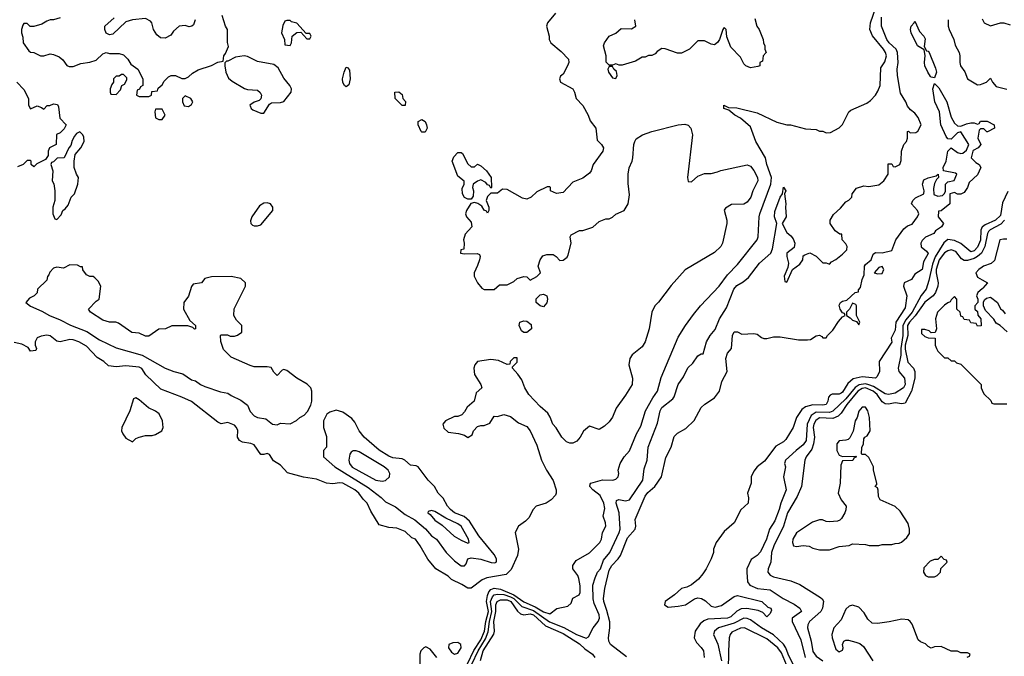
# Model space of a CAD drawing. Header units: inches. Extents: x 2380249 to 2585472, y 382747 to 546448.
# Tile 600 of 626: x 2494144 to 2500134, y 493418 to 497290. Entities that reach past the tile are written whole.
import ezdxf

# ---------------------------------------------------------------- set-up
doc = ezdxf.new("R2010")
doc.units = ezdxf.units.IN
doc.header["$MEASUREMENT"] = 0
doc.layers.add('C4499', color=7, linetype='Continuous')
doc.layers.add('C5409', color=7, linetype='Continuous')

msp = doc.modelspace()

# ---------------------------------------------------------------- linework, layer by layer
at = {"layer": 'C4499', "color": 4}
for points, elevation in [([(2496867.6, 493372.4), (2496907.5, 493452.5), (2496950, 493517.3), (2496971.6, 493570), (2496980.4, 493630), (2496996.2, 493690), (2496984.6, 493750), (2496990, 493787.7), (2496999, 493810), (2497010, 493823.2), (2497030, 493831.5), (2497070, 493826.3), (2497151, 493791), (2497210, 493749.3), (2497279.1, 493719.1), (2497330, 493689.1), (2497370, 493676), (2497411.6, 493708.4), (2497478, 493722), (2497499.3, 493740.7), (2497510, 493772), (2497548.4, 493791.6), (2497554, 493806), (2497552.9, 493847.1), (2497545.2, 493890), (2497539, 493910), (2497509.5, 493949.5), (2497509.3, 493970), (2497530, 494001), (2497610, 494047.3), (2497672.7, 494110), (2497682.7, 494130), (2497689.4, 494170.6), (2497709, 494210), (2497708.7, 494230), (2497693.2, 494270), (2497703.2, 494316.8), (2497697.6, 494350), (2497675.4, 494395.4), (2497630, 494429.6), (2497613.2, 494450), (2497614.6, 494465.4), (2497618, 494470), (2497689.6, 494490.3), (2497751.9, 494488.1), (2497770, 494496), (2497784, 494510), (2497789, 494530), (2497785.2, 494550), (2497797.2, 494590), (2497821.2, 494630), (2497853.4, 494666.6), (2497897, 494770), (2497923, 494817), (2497951.8, 494910), (2497995.6, 494990), (2498024.5, 495030), (2498045.8, 495114.2), (2498150, 495358), (2498194, 495430), (2498242.5, 495497.5), (2498285.2, 495550), (2498399.3, 495670), (2498450, 495738.8), (2498510, 495801), (2498629.5, 495950.5), (2498637.2, 495970), (2498641.7, 496090), (2498646, 496110), (2498714, 496290), (2498716.9, 496330), (2498690, 496409.2), (2498681.1, 496450), (2498622.9, 496550), (2498590, 496638), (2498529, 496690), (2498494, 496710), (2498459, 496739), (2498428.7, 496750), (2498428.7, 496770), (2498456.9, 496756.9), (2498506.3, 496753.7), (2498630, 496724.4), (2498750, 496666), (2498810, 496651), (2498834, 496650), (2498925.4, 496625.4), (2498990, 496622), (2499010, 496612), (2499030, 496612), (2499050, 496602), (2499076.4, 496603.6), (2499130, 496632), (2499150, 496652), (2499188.7, 496730), (2499200.2, 496739.8), (2499298, 496782), (2499320.9, 496799.1), (2499349.6, 496830.4), (2499365.4, 496854.6), (2499378, 496890), (2499382.7, 496997.3), (2499406.6, 497033.4), (2499417, 497070), (2499411.6, 497090), (2499398.7, 497110), (2499331.7, 497191.7), (2499315.1, 497230), (2499320.5, 497270), (2499354.8, 497370)], 36), ([(2497404, 497330), (2497354, 497270), (2497349.2, 497250), (2497366, 497190), (2497366, 497170), (2497375.3, 497150), (2497437.5, 497097.5), (2497482, 497050), (2497484, 497030), (2497476, 497010), (2497450, 496958), (2497434, 496946), (2497428.9, 496931.1), (2497434, 496910), (2497509, 496870), (2497519, 496850), (2497528.7, 496810), (2497570, 496768), (2497602, 496710), (2497614.6, 496674.6), (2497648.7, 496630), (2497657.2, 496557.2), (2497684, 496530), (2497696, 496510), (2497692.3, 496490), (2497633.2, 496410), (2497621.2, 496370), (2497610, 496356), (2497570, 496326), (2497510, 496302), (2497450, 496238.8), (2497410, 496232), (2497374, 496250), (2497374, 496270), (2497370, 496274), (2497352.7, 496272.7), (2497290, 496242), (2497255.3, 496210), (2497230, 496198.8), (2497203.5, 496203.5), (2497110, 496258), (2497080.4, 496259.6), (2497050, 496234), (2497010, 496234), (2496990, 496214), (2496982, 496190), (2496998, 496150), (2496998, 496130), (2496990, 496114), (2496984.7, 496124.7), (2496970, 496132), (2496955.3, 496155.3), (2496931, 496171), (2496910, 496178), (2496888, 496172), (2496862, 496130), (2496855.3, 496110), (2496862, 496090), (2496890, 496058), (2496894, 496030), (2496854.6, 495985.4), (2496844, 495950), (2496848.7, 495930), (2496846, 495894), (2496828, 495890), (2496826, 495870), (2496850, 495866), (2496927.3, 495867.3), (2496942, 495862), (2496946, 495850), (2496942, 495830), (2496930, 495794), (2496908, 495750), (2496908, 495730), (2496928.7, 495690), (2496956.4, 495656.4), (2496970, 495648.7), (2497030, 495648.7), (2497063.6, 495676.4), (2497110, 495678), (2497150, 495698), (2497170, 495715.3), (2497210, 495728), (2497230, 495726), (2497250, 495706), (2497290, 495728), (2497312, 495750), (2497298, 495790), (2497311, 495830), (2497326.8, 495853.2), (2497350, 495862), (2497390, 495862), (2497408, 495850), (2497430, 495826), (2497450, 495828), (2497474, 495846), (2497479.8, 495860.2), (2497498.8, 495930), (2497492, 495970), (2497499.6, 495980.4), (2497550, 496008), (2497570, 496008.7), (2497630, 496028.7), (2497670, 496062), (2497710, 496078), (2497730, 496078), (2497750, 496088), (2497770, 496108), (2497822, 496130), (2497844.7, 496170), (2497854.4, 496225.6), (2497846.4, 496293.6), (2497846, 496350), (2497851, 496389), (2497870.6, 496429.4), (2497874.8, 496450), (2497881, 496530), (2497886, 496550), (2497895.3, 496564.7), (2497932, 496590), (2497990.4, 496609.6), (2498150, 496649.6), (2498190, 496655.1), (2498210, 496649.3), (2498226.6, 496630), (2498238, 496590), (2498206, 496330), (2498210, 496306), (2498230, 496304), (2498270, 496339), (2498310, 496355.3), (2498350, 496355.3), (2498390, 496364), (2498410, 496373.2), (2498570, 496407), (2498590, 496398.4), (2498610, 496372.7), (2498632.4, 496330), (2498633.7, 496310), (2498604.5, 496250), (2498591.3, 496210), (2498570, 496180.7), (2498550, 496168.2), (2498475.1, 496164.9), (2498437.2, 496142.8), (2498429.2, 496130.8), (2498445.2, 496070), (2498445.2, 496050), (2498418.7, 495930), (2498409.5, 495910), (2498370, 495873.4), (2498192.5, 495767.5), (2498107.7, 495672.3), (2498030, 495571), (2498008.7, 495550), (2497989, 495510), (2497972.7, 495410), (2497949.2, 495330), (2497930, 495301), (2497869.2, 495250.8), (2497855.3, 495230), (2497849, 495190), (2497872.7, 495110), (2497869.2, 495070), (2497830, 495006), (2497772.5, 494927.5), (2497750, 494872), (2497730, 494844.7), (2497702, 494818), (2497670, 494798), (2497610, 494818), (2497573.8, 494786.2), (2497554.5, 494750), (2497534.2, 494725.8), (2497510, 494714.4), (2497490, 494714.4), (2497470, 494722.4), (2497443, 494750), (2497407.9, 494807.9), (2497387.6, 494830), (2497371.8, 494871.8), (2497356.9, 494896.9), (2497310, 494938), (2497242, 495010), (2497217.3, 495050), (2497199.1, 495099.1), (2497174.8, 495134.8), (2497142, 495170), (2497142, 495178), (2497170, 495206), (2497170, 495234), (2497150, 495234), (2497128, 495210), (2497126, 495194), (2497110, 495192), (2497057.3, 495217.3), (2497010, 495222.8), (2496930, 495210.6), (2496912, 495190), (2496906, 495170), (2496911.4, 495131.4), (2496948.7, 495070), (2496955.3, 495050), (2496920.2, 495019.8), (2496908, 494970), (2496866, 494934), (2496850, 494904.7), (2496832.9, 494887.1), (2496810, 494876), (2496790, 494876), (2496735.3, 494850), (2496718, 494830), (2496724.7, 494804.7), (2496750, 494782), (2496813.6, 494773.6), (2496850, 494762), (2496871.1, 494748.9), (2496896, 494764), (2496904.7, 494790), (2496930, 494815.3), (2496950, 494822), (2496970, 494822), (2497004.7, 494835.3), (2497030, 494878), (2497050, 494875.3), (2497090, 494888.7), (2497130, 494876), (2497178, 494838), (2497230, 494815.1), (2497250, 494789), (2497290, 494702), (2497319, 494610), (2497349.3, 494549.3), (2497390, 494488), (2497408.7, 494430), (2497408.7, 494410), (2497403.1, 494396.9), (2497378, 494370), (2497346, 494350), (2497286, 494330), (2497268.4, 494311.6), (2497240.4, 494259.6), (2497220.4, 494239.6), (2497178, 494210), (2497158, 494170), (2497179, 494070), (2497172.7, 494030), (2497134.5, 493945.5), (2497104.2, 493915.8), (2496985.6, 493894.4), (2496958, 493882), (2496890, 493831.3), (2496870, 493831.3), (2496834.4, 493854.4), (2496770, 493884.7), (2496750, 493904.7), (2496676, 493950), (2496627.5, 494007.5), (2496581, 494090), (2496551, 494130), (2496530, 494138.8), (2496490, 494176), (2496437.5, 494197.5), (2496390, 494201), (2496330, 494218), (2496280.4, 494300.4), (2496257.3, 494350), (2496232.8, 494372.8), (2496206.8, 494410), (2496182.8, 494430), (2496110, 494470.4), (2496090, 494473), (2496050, 494467.3), (2496010, 494470.6), (2495950, 494494.8), (2495870, 494507.3), (2495773.4, 494533.4), (2495730, 494581), (2495687.1, 494607.1), (2495664.7, 494644.7), (2495650, 494652), (2495630, 494644.7), (2495610, 494644.7), (2495570, 494704), (2495550, 494713), (2495499.9, 494719.9), (2495480.7, 494730), (2495468.2, 494750), (2495470.3, 494790.3), (2495463, 494810), (2495450, 494823), (2495410, 494838.8), (2495370, 494831.3), (2495350, 494841), (2495190, 494967.3), (2495130, 494994.9), (2495002.3, 495042.3), (2494910.8, 495130), (2494887.5, 495167.5), (2494870, 495177.3), (2494790, 495184.9), (2494730, 495179.1), (2494684.9, 495184.9), (2494656, 495210), (2494614.6, 495234.6), (2494550, 495304), (2494504.7, 495330), (2494470, 495343), (2494450, 495345.5), (2494390, 495330.5), (2494370, 495334), (2494330, 495366.8), (2494309.2, 495370.8), (2494275.3, 495364.7), (2494250, 495354), (2494238, 495330), (2494238, 495310), (2494246, 495290), (2494242, 495278), (2494210, 495274), (2494196, 495296), (2494157.3, 495317.3), (2494110, 495326)], 44), ([(2494390, 497302), (2494350, 497288.7), (2494330, 497288.7), (2494310, 497282), (2494278, 497262), (2494230, 497248.7), (2494208, 497248), (2494190, 497266), (2494170, 497266), (2494163.6, 497256.4), (2494154, 497230), (2494154, 497210), (2494163.6, 497183.6), (2494166, 497150), (2494199.6, 497099.6), (2494210, 497092), (2494230, 497091.3), (2494270, 497071), (2494290, 497071), (2494330, 497082.8), (2494350, 497078.8), (2494384, 497064), (2494406.4, 497046.4), (2494430, 497012), (2494445.4, 497005.4), (2494470, 497006), (2494516.5, 497023.5), (2494570, 497031), (2494610, 497044.7), (2494650, 497082), (2494670, 497091.3), (2494690, 497084.7), (2494750, 497084.7), (2494775.3, 497075.3), (2494802, 497050), (2494819.6, 497019.6), (2494862, 496990), (2494894, 496930), (2494894, 496890), (2494878, 496882), (2494872.7, 496867.3), (2494858, 496862), (2494854, 496830), (2494870, 496822), (2494930, 496822), (2494946, 496830), (2494947.3, 496852.7), (2494982, 496858), (2494987.3, 496872.7), (2495010, 496894), (2495023.1, 496916.9), (2495050, 496942), (2495066, 496950), (2495091.1, 496951.1), (2495130, 496932), (2495150, 496932), (2495170, 496942), (2495194.6, 496965.4), (2495230, 496984.7), (2495310, 497011.3), (2495350, 497032), (2495382, 497038), (2495386, 497070), (2495396.4, 497083.6), (2495414, 497126), (2495408.9, 497151.1), (2495408, 497230), (2495395.3, 497250), (2495376.4, 497316.4)], 48), ([(2495211, 497290), (2495201, 497259), (2495192, 497250), (2495174.4, 497245.6), (2495150, 497255.3), (2495114, 497250), (2495079.6, 497220.4), (2495063.6, 497196.4), (2495030, 497178), (2495000.4, 497180.4), (2494978, 497198), (2494958, 497230), (2494948, 497270), (2494940.4, 497280.4), (2494910, 497298), (2494830, 497288.7), (2494790, 497278), (2494710, 497202), (2494690, 497198), (2494670, 497208), (2494662, 497230), (2494662, 497250), (2494718, 497302)], 48), ([(2496893.7, 493370), (2496933.3, 493450), (2496977.1, 493522.9), (2496994.1, 493565.9), (2497002.3, 493630), (2497016.1, 493690), (2497008.6, 493750), (2497020, 493780), (2497030, 493791.4), (2497050, 493796.5), (2497090, 493793.1), (2497130, 493779.3), (2497150, 493768.7), (2497199.8, 493719.8), (2497270, 493697.2), (2497367.6, 493627.6), (2497453.7, 493593.7), (2497531, 493550), (2497590, 493527.7), (2497604.7, 493535.3), (2497632.7, 493590), (2497663.7, 493630), (2497671.3, 493650), (2497669.6, 493670), (2497638.7, 493738.7), (2497632.9, 493767.1), (2497631.5, 493850), (2497644.4, 493895.6), (2497659.5, 493930), (2497676.9, 493950), (2497696.6, 494003.4), (2497733.6, 494050), (2497791.3, 494170), (2497796.3, 494190), (2497791.5, 494290), (2497772.3, 494350), (2497774, 494366), (2497789.5, 494370.5), (2497830, 494363.8), (2497853.2, 494370), (2497935.1, 494490), (2497942.5, 494557.5), (2497961.2, 494610), (2497967, 494690), (2498023.3, 494836.7), (2498039.5, 494910), (2498050, 494930.7), (2498117, 494983), (2498124.8, 494995.2), (2498150, 495071.3), (2498182.9, 495117.1), (2498208.3, 495171.7), (2498239.3, 495200.7), (2498270, 495244.7), (2498290, 495258), (2498302, 495258), (2498322, 495330), (2498344, 495370), (2498374.8, 495405.2), (2498401.2, 495470), (2498443.3, 495536.7), (2498488.6, 495651.4), (2498507.5, 495672.5), (2498545.1, 495694.9), (2498578, 495722), (2498645.2, 495810), (2498714, 495870), (2498723.6, 495896.4), (2498749.4, 496049.4), (2498735.1, 496090), (2498737.5, 496122.5), (2498770, 496211.3), (2498784, 496230), (2498790, 496270.8), (2498804.7, 496250), (2498796, 496230), (2498804.9, 496170), (2498802, 496150), (2498807.3, 496090), (2498782, 496050), (2498810, 495996), (2498835.9, 495975.9), (2498850, 495958), (2498858.8, 495930), (2498854.8, 495905.2), (2498811.3, 495870), (2498811, 495850), (2498821, 495810), (2498818, 495782), (2498794, 495730), (2498798, 495698), (2498810, 495694), (2498846, 495770), (2498890, 495802), (2498908.7, 495830), (2498910, 495854), (2498920.4, 495859.6), (2498950, 495872), (2498990, 495852), (2499030, 495812), (2499050, 495812), (2499070, 495802), (2499083.1, 495816.9), (2499110, 495832), (2499150, 495864.7), (2499175.3, 495890), (2499178, 495910), (2499170, 495926), (2499148, 495950), (2499146, 495986), (2499134, 495986), (2499105.6, 496005.6), (2499075.3, 496050), (2499075.3, 496070), (2499094.6, 496105.4), (2499136.5, 496143.5), (2499170, 496182), (2499188.4, 496191.6), (2499206, 496210), (2499208.4, 496231.6), (2499235.3, 496264.7), (2499280.2, 496279.8), (2499310, 496276), (2499370, 496286), (2499402, 496310), (2499428, 496350), (2499427.3, 496412.7), (2499450, 496414), (2499458, 496398), (2499470, 496394), (2499498, 496410), (2499507.3, 496432.7), (2499508.7, 496490), (2499522, 496530), (2499538, 496550), (2499546, 496570), (2499546, 496610), (2499551.6, 496611.6), (2499562, 496602), (2499596.4, 496603.6), (2499608.4, 496611.6), (2499628.7, 496650), (2499610, 496695.3), (2499590, 496722), (2499562.7, 496742.7), (2499544.7, 496764.7), (2499535.3, 496790), (2499503.3, 496843.3), (2499484.2, 496950), (2499482.9, 496990), (2499487.8, 497030), (2499484.2, 497090), (2499477, 497110), (2499433.6, 497150), (2499418.9, 497170), (2499387.8, 497250), (2499386.2, 497306.2)], 32), ([(2498616.4, 497296.4), (2498628.7, 497250), (2498642, 497230), (2498668, 497170), (2498668.9, 497148.9), (2498678, 497130), (2498678, 497110), (2498686, 497090), (2498666, 497070), (2498662, 497038), (2498646, 497030), (2498646, 497010), (2498634.6, 497005.4), (2498590, 496998), (2498562, 497010), (2498550, 497022), (2498530, 497062), (2498470, 497122), (2498445.4, 497185.4), (2498442, 497230), (2498430, 497242), (2498422, 497230), (2498402, 497170), (2498389, 497151), (2498370, 497138), (2498350, 497142), (2498310, 497162), (2498270, 497162), (2498218, 497110), (2498170, 497086), (2498146.4, 497086.4), (2498070, 497112), (2498050, 497114), (2498023.1, 497096.9), (2498010, 497082), (2497990, 497072), (2497970, 497072), (2497950, 497062), (2497930, 497062), (2497890, 497038), (2497850, 497024.7), (2497810, 497014), (2497790, 497014), (2497770, 497022), (2497750, 497014), (2497730, 497014), (2497712, 497032), (2497711, 497070), (2497696, 497130), (2497701, 497150), (2497730, 497189), (2497770, 497208.7), (2497803.5, 497236.5), (2497865.4, 497234.6), (2497892, 497250), (2497886, 497290)], 44), ([(2499792.4, 497290), (2499793, 497250), (2499798, 497230), (2499826.8, 497170), (2499835.9, 497135.9), (2499858.8, 497090), (2499864, 497070), (2499863, 497030), (2499867.3, 497010), (2499893, 496973), (2499910, 496930.8), (2499970, 496894), (2499990, 496896), (2500000, 496899.9)], 32), ([(2494126, 496910), (2494170, 496866), (2494198, 496810), (2494198, 496770), (2494210, 496748), (2494250, 496766), (2494276.4, 496756.4), (2494290, 496746), (2494312, 496768), (2494328, 496768), (2494350, 496778), (2494374.6, 496774.6), (2494380.4, 496760.4), (2494388, 496690), (2494426, 496650), (2494414.6, 496625.4), (2494390, 496602), (2494368.4, 496591.6), (2494366, 496530), (2494326, 496510), (2494318, 496490), (2494316.4, 496463.6), (2494300.4, 496439.6), (2494247.3, 496412.7), (2494230, 496394), (2494214, 496410), (2494214, 496430), (2494210, 496434), (2494190, 496434), (2494166, 496410), (2494130, 496394)], 48), ([(2497834.9, 493414.9), (2497737.6, 493490), (2497727.8, 493510), (2497725.6, 493530), (2497734.5, 493590), (2497733.6, 493626.4), (2497716.6, 493696.6), (2497697.4, 493750), (2497695.8, 493770), (2497703.6, 493830), (2497730, 493940.7), (2497746.6, 493970), (2497785.6, 494010), (2497798.7, 494030), (2497841.8, 494138.2), (2497889, 494190), (2497892.7, 494210), (2497889.2, 494250), (2497950, 494390.7), (2497965.3, 494414.7), (2498007, 494450), (2498049.4, 494510), (2498074, 494626), (2498106.6, 494690), (2498125.6, 494754.4), (2498145.4, 494774.6), (2498197.2, 494802.8), (2498247.7, 494852.3), (2498290, 494930.6), (2498312, 494952), (2498370, 494990.6), (2498402, 495030), (2498416.2, 495090), (2498447.3, 495150), (2498439.5, 495230), (2498450, 495261), (2498475.3, 495290), (2498481.2, 495370), (2498490, 495392), (2498510, 495391.3), (2498536.9, 495376.9), (2498610, 495382), (2498630, 495378), (2498656.9, 495356.9), (2498671.1, 495351.1), (2498690, 495351), (2498730, 495361), (2498770, 495361), (2498882, 495342), (2498937, 495343), (2498954.8, 495345.2), (2498990, 495366), (2499010, 495370.8), (2499023.6, 495363.6), (2499030, 495354), (2499050, 495354), (2499058, 495370), (2499090, 495402), (2499125.6, 495454.4), (2499150, 495482), (2499166, 495490), (2499162, 495502), (2499150, 495506), (2499135.3, 495530), (2499130, 495554), (2499138, 495570), (2499150, 495578), (2499176.4, 495583.6), (2499226, 495630), (2499246, 495634), (2499246, 495646), (2499259, 495661), (2499269.4, 495710), (2499281.2, 495738.8), (2499283.7, 495790), (2499290, 495801), (2499324, 495830), (2499336.4, 495863.6), (2499350, 495874), (2499390, 495871), (2499450, 495886.8), (2499474, 495950), (2499522.8, 496017.2), (2499544.4, 496035.6), (2499572.9, 496047.1), (2499606.6, 496090), (2499614.5, 496110), (2499605.1, 496130), (2499569.2, 496170), (2499578, 496190), (2499594.2, 496205.8), (2499644, 496230), (2499647, 496250), (2499635.6, 496290), (2499644.9, 496315.1), (2499670, 496328.5), (2499720.4, 496339.6), (2499731.3, 496350), (2499734, 496330), (2499722, 496318), (2499710, 496294), (2499703.9, 496263.9), (2499706, 496226), (2499730, 496216), (2499758.6, 496221.4), (2499768.7, 496230), (2499775.3, 496244.7), (2499775.3, 496290), (2499790, 496304.7), (2499828.4, 496311.6), (2499846, 496350), (2499836.4, 496356.4), (2499764, 496370), (2499762.6, 496390), (2499781, 496430), (2499789.7, 496490.3), (2499810, 496510.7), (2499850, 496483), (2499870, 496476), (2499882, 496478), (2499903.1, 496496.9), (2499918, 496530), (2499870, 496608), (2499850, 496602), (2499810, 496562.7), (2499790, 496565.2), (2499779.3, 496579.3), (2499748.5, 496650), (2499739.7, 496730), (2499711.1, 496790), (2499699.7, 496870), (2499710, 496901), (2499735.5, 496875.5), (2499784.4, 496790), (2499810, 496698), (2499830, 496661), (2499850, 496644.7), (2499870, 496642), (2499903.1, 496656.9), (2499930, 496662), (2499950, 496662), (2499970, 496654), (2499982, 496658), (2499990, 496672), (2500000, 496672)], 28), ([(2500000, 496626), (2499990, 496626), (2499982, 496618), (2499972, 496570), (2499992, 496530), (2499974, 496510), (2499944.7, 496495.3), (2499942, 496490), (2499932, 496450), (2499961, 496421), (2499982, 496410), (2499992, 496390), (2499970, 496346), (2499921, 496299), (2499910.9, 496269.1), (2499890, 496238), (2499870, 496228), (2499850, 496228), (2499830, 496238), (2499802, 496230), (2499802, 496170), (2499750, 496128), (2499734, 496126), (2499732, 496090), (2499764.7, 496050), (2499751.3, 496030), (2499714.4, 496005.6), (2499704.7, 495990), (2499653.7, 495966.3), (2499633.7, 495946.3), (2499626.8, 495930), (2499627.5, 495907.5), (2499661.4, 495881.4), (2499670, 495868.7), (2499643, 495817), (2499634, 495770), (2499590, 495742), (2499570, 495708.7), (2499524.7, 495690), (2499521, 495670), (2499541, 495610), (2499530, 495538), (2499474.9, 495450), (2499470, 495402), (2499446.4, 495353.6), (2499450.7, 495329.3), (2499372, 495210), (2499374.8, 495150), (2499359.8, 495120.2), (2499350, 495109.3), (2499270, 495118), (2499215.2, 495104.8), (2499182, 495078), (2499150, 495025.2), (2499141.1, 495018.9), (2499130, 495012.7), (2499087.7, 495012.3), (2499073.7, 495006.3), (2499065.2, 494994.8), (2499060.5, 494970), (2499050, 494949.6), (2499030, 494944.7), (2498970, 494947.1), (2498925.4, 494934.6), (2498901.8, 494918.2), (2498870.4, 494870), (2498850.4, 494810), (2498803.9, 494736.1), (2498790, 494722), (2498743.2, 494696.8), (2498675.1, 494604.9), (2498630, 494569.2), (2498610, 494544), (2498594, 494510), (2498594, 494470), (2498570.8, 494410), (2498578, 494382), (2498574.8, 494350), (2498530.5, 494309.5), (2498490, 494228.7), (2498430, 494177.2), (2498380.7, 494110), (2498364, 494070), (2498364, 494050), (2498350.8, 494010), (2498320.4, 493950), (2498299.9, 493920.1), (2498272.8, 493887.2), (2498230, 493853.2), (2498202, 493838), (2498170, 493829.2), (2498128.3, 493791.7), (2498071.3, 493750), (2498066.8, 493730), (2498090, 493716), (2498150, 493722.4), (2498194, 493730), (2498250, 493767.3), (2498270, 493774), (2498291, 493770), (2498315.3, 493755.3), (2498350, 493723), (2498375.9, 493715.9), (2498414.2, 493725.8), (2498490, 493782), (2498510, 493787.3), (2498658, 493750), (2498696, 493716), (2498714, 493710), (2498718, 493698), (2498710, 493678), (2498690, 493658), (2498664, 493684), (2498637.2, 493697.2), (2498568.1, 493708.1), (2498533.3, 493706.7), (2498507.4, 493692.6), (2498470, 493656.9), (2498450, 493649.8), (2498330, 493644.4), (2498305.7, 493634.3), (2498284.2, 493615.8), (2498253.7, 493570), (2498248.2, 493530), (2498261.1, 493501.1), (2498290, 493470.7), (2498303, 493450), (2498307.7, 493410)], 28), ([(2500000, 496029.1), (2499991.6, 496010), (2499990, 495949.2), (2499970, 495906), (2499950, 495884.5), (2499930, 495878), (2499868.8, 495928.8), (2499830, 495946.6), (2499790, 495952.3), (2499766.5, 495933.5), (2499713.1, 495846.9), (2499696.2, 495803.8), (2499675.6, 495704.4), (2499658.7, 495650), (2499628.2, 495611.8), (2499572.8, 495510), (2499535.1, 495464.9), (2499516.3, 495430), (2499517.1, 495370), (2499503.9, 495290), (2499505.4, 495250), (2499487.4, 495170), (2499492.7, 495150), (2499527.7, 495110), (2499530.3, 495070), (2499520.5, 495050), (2499470, 495018), (2499430, 495009.6), (2499410, 495014), (2499338.1, 495058.1), (2499310, 495069.9), (2499290, 495074.9), (2499251.2, 495068.8), (2499226.7, 495053.3), (2499170, 494982.8), (2499090.9, 494909.1), (2499070, 494899.8), (2498990, 494902.4), (2498958, 494882), (2498933.8, 494830), (2498927.7, 494730), (2498910, 494703.7), (2498866.8, 494670), (2498802.8, 494610), (2498797.3, 494590), (2498802, 494570), (2498790.4, 494510), (2498806.8, 494430), (2498774, 494350), (2498764.9, 494310), (2498738.9, 494241.1), (2498705.5, 494190), (2498688, 494130), (2498650, 494054), (2498631, 494030), (2498594, 494006), (2498566.8, 493950), (2498566.8, 493930), (2498570.8, 493870.8), (2498586, 493850), (2498632, 493830), (2498710, 493822), (2498787.7, 493770), (2498854.7, 493734.7), (2498891, 493710), (2498901, 493690), (2498842.8, 493650), (2498843, 493630), (2498897.1, 493517.1), (2498922, 493410)], 32), ([(2500000, 495878), (2499995.9, 495870), (2499971.4, 495848.6), (2499950, 495836.8), (2499910, 495826.2), (2499890, 495826.2), (2499874.5, 495834.5), (2499840.1, 495880.1), (2499810, 495889.7), (2499790, 495884.8), (2499770, 495871), (2499738.5, 495830), (2499720.2, 495770), (2499718.9, 495750), (2499731.5, 495690), (2499730, 495669), (2499716, 495630), (2499701.3, 495610), (2499650, 495571.1), (2499592, 495488), (2499556.8, 495450), (2499545.9, 495430), (2499546.6, 495370), (2499530.8, 495310), (2499530, 495286), (2499547.1, 495207.1), (2499582, 495170), (2499590, 495150.8), (2499590.2, 495110.2), (2499570.2, 495029.8), (2499530, 494957.2), (2499510, 494953.6), (2499470, 494958.8), (2499430, 494951.1), (2499410, 494952.6), (2499390, 494965.1), (2499360.3, 495010), (2499337.2, 495030), (2499290.2, 495049.8), (2499270, 495047), (2499242.3, 495030), (2499176.5, 494950), (2499142.5, 494897.5), (2499122.5, 494877.5), (2499090, 494864.8), (2499010, 494867.6), (2498987.5, 494852.5), (2498975.2, 494830), (2498971.2, 494810), (2498978.6, 494750), (2498974.2, 494710), (2498962.7, 494677.3), (2498929.1, 494630.9), (2498921.3, 494610), (2498900.4, 494450), (2498873.4, 494390), (2498815.3, 494290), (2498790, 494209.5), (2498731, 494089), (2498718.6, 494050), (2498712.8, 493990), (2498698, 493950), (2498696.3, 493930), (2498710.4, 493910.4), (2498730, 493900.5), (2498835.9, 493875.9), (2498890, 493854.8), (2499015.3, 493775.3), (2499026.8, 493766.8), (2499034, 493754), (2499027, 493710), (2499018, 493690), (2498948.2, 493630), (2498938.4, 493610), (2498936.4, 493590), (2498959.3, 493510), (2498970, 493446), (2498990, 493419.1), (2499030.4, 493390)], 36), ([(2500000, 495785.1), (2499978.8, 495770), (2499960.7, 495750), (2499970, 495724.7), (2500000, 495707.9)], 44), ([(2500000, 495653.4), (2499972, 495630), (2499964.7, 495610), (2499972, 495590), (2499972, 495570), (2499954, 495550), (2499954, 495530), (2499970, 495514), (2499972.7, 495492.7), (2499992, 495470), (2499992.7, 495427.3), (2499970, 495426), (2499962, 495442), (2499930, 495446), (2499922, 495462), (2499890, 495466), (2499882, 495482), (2499870, 495486), (2499866, 495510), (2499846, 495530), (2499846, 495590), (2499830, 495606), (2499810, 495586), (2499805.4, 495574.6), (2499790, 495568.7), (2499770, 495552.7), (2499727.7, 495510), (2499716, 495470), (2499722, 495410), (2499712.7, 495387.3), (2499690, 495386), (2499676.4, 495396.4), (2499650, 495406), (2499630, 495406), (2499630, 495382), (2499650, 495362), (2499670, 495354), (2499712.7, 495352.7), (2499714, 495310), (2499722, 495290), (2499730, 495274), (2499770, 495234), (2499790, 495234), (2499810, 495214), (2499830, 495214), (2499843.6, 495203.6), (2499870, 495194), (2499994, 495070), (2499994, 495050), (2500000, 495036.5)], 44), ([(2496947, 493393), (2496964.4, 493450), (2497027.7, 493552.3), (2497032.3, 493570), (2497029.1, 493630), (2497040.2, 493690), (2497041.4, 493730), (2497048.4, 493750), (2497070, 493762), (2497110, 493760.7), (2497132.6, 493750), (2497171.7, 493691.7), (2497190, 493675.6), (2497210, 493670.2), (2497250, 493675.9), (2497270, 493668.9), (2497343.4, 493603.4), (2497450, 493557.2), (2497550, 493493.6), (2497582.9, 493462.9), (2497628.5, 493430), (2497643.7, 493410)], 28), ([(2499907.3, 493412.7), (2499922, 493418), (2499926, 493430), (2499910, 493438), (2499870, 493438), (2499850, 493448), (2499810, 493448), (2499750, 493478), (2499710, 493475.3), (2499690, 493468), (2499670, 493478), (2499653.6, 493493.6), (2499624.7, 493504.7), (2499610, 493518), (2499572.9, 493612.9), (2499562, 493630), (2499550, 493639), (2499510, 493644), (2499433.2, 493626.8), (2499362, 493618), (2499330, 493619), (2499303.2, 493643.2), (2499282, 493682), (2499250, 493717.2), (2499210, 493729.2), (2499190, 493722.7), (2499170, 493704), (2499140.9, 493639.1), (2499096.3, 493590), (2499083.8, 493550), (2499086, 493530), (2499110, 493462), (2499130, 493444.7), (2499150, 493454), (2499154, 493470), (2499148.7, 493490), (2499158, 493510), (2499170, 493516), (2499185.2, 493514.8), (2499230, 493504), (2499254.9, 493494.9), (2499277.1, 493477.1), (2499334.8, 493390)], 44), ([(2498870, 493327), (2498819.8, 493430), (2498805.3, 493470), (2498791.6, 493491.6), (2498729, 493549), (2498656.2, 493590), (2498590, 493638.9), (2498570, 493648.2), (2498550, 493649.7), (2498490, 493618.8), (2498396, 493590), (2498371.3, 493570), (2498364.7, 493550), (2498392.1, 493492.1), (2498413.1, 493390)], 32), ([(2498848.8, 493268.8), (2498778.3, 493438.3), (2498755.4, 493470), (2498690, 493523.5), (2498554, 493590), (2498529.5, 493589.5), (2498475.6, 493564.4), (2498465.3, 493550), (2498461.1, 493530), (2498456.5, 493450), (2498455, 493330)], 36), ([(2496682, 493410), (2496640.4, 493460.4), (2496615.3, 493475.3), (2496602, 493470), (2496584.7, 493450), (2496578, 493430), (2496578, 493370)], 44)]:
    msp.add_lwpolyline(points, dxfattribs=dict(at, elevation=elevation))
for points, elevation in [([(2495790, 497286), (2495770, 497286), (2495758, 497282), (2495744.7, 497255.3), (2495736, 497210), (2495754, 497170), (2495758, 497138), (2495790, 497134), (2495798, 497150), (2495802, 497190), (2495830, 497211.3), (2495854, 497214), (2495890, 497174), (2495910, 497174), (2495918, 497190), (2495910, 497206), (2495886, 497206), (2495830, 497268), (2495798, 497278)], 48), ([(2499710, 496936), (2499690, 496939.5), (2499685.3, 496945.3), (2499668.4, 496970), (2499651.2, 497010), (2499648.6, 497030), (2499652.5, 497072.5), (2499646, 497106), (2499606, 497130), (2499567.8, 497210), (2499563.6, 497230), (2499567.3, 497250), (2499586, 497270), (2499590, 497282), (2499619, 497219), (2499644.4, 497190), (2499652.8, 497172.8), (2499646, 497126), (2499661.1, 497101.1), (2499670, 497099.1), (2499677.1, 497090), (2499715.4, 496995.4), (2499721.1, 496970)], 28), ([(2495510, 497069.4), (2495457.3, 497062.7), (2495410, 497038), (2495402, 497038), (2495392, 497028), (2495391.3, 497008.7), (2495398.8, 496970), (2495415.3, 496935.3), (2495436.9, 496916.9), (2495511.1, 496871.1), (2495530, 496864.7), (2495590, 496861), (2495607.1, 496847.1), (2495616, 496830), (2495611.1, 496808.9), (2495601, 496799), (2495570, 496788.7), (2495544.7, 496770), (2495545.4, 496765.4), (2495552, 496750), (2495562, 496742), (2495610, 496722), (2495630, 496722), (2495663.1, 496776.9), (2495675.3, 496784.7), (2495730, 496786), (2495750, 496792), (2495795.3, 496850), (2495798, 496870), (2495788, 496890), (2495750, 496935.3), (2495716.6, 496996.6), (2495690, 497017.2), (2495590, 497036), (2495530, 497066.6)], 48), ([(2496130, 496881.2), (2496119, 496890), (2496110, 496908), (2496108.5, 496930), (2496117, 496970), (2496130, 497001), (2496138.8, 496998.8), (2496150, 496982), (2496154, 496930), (2496146.8, 496893.2)], 44), ([(2497750, 497006), (2497730, 497006), (2497722, 496990), (2497726, 496970), (2497750, 496936), (2497770, 496932), (2497779, 496950), (2497774, 496974), (2497758, 496990)], 44), ([(2494776.4, 496956.4), (2494763.6, 496956.4), (2494750, 496946), (2494730, 496946), (2494714, 496930), (2494714, 496910), (2494703.6, 496896.4), (2494694, 496870), (2494694, 496850), (2494698, 496838), (2494730, 496834), (2494756.4, 496863.6), (2494766, 496890), (2494782, 496898), (2494796.4, 496923.6), (2494796.4, 496936.4)], 48), ([(2495150, 496826), (2495134, 496810), (2495134, 496790), (2495145.4, 496765.4), (2495170, 496762), (2495190, 496774), (2495198, 496790), (2495186, 496810)], 48), ([(2496470, 496768), (2496428, 496810), (2496426, 496850), (2496450, 496852), (2496470, 496834), (2496474, 496810), (2496491.6, 496791.6), (2496490, 496768)], 44), ([(2495010, 496746), (2494970, 496746), (2494966, 496730), (2494970, 496694), (2494990, 496682), (2495010, 496682), (2495028, 496710)], 48), ([(2496590, 496606), (2496586, 496610), (2496568, 496650), (2496568, 496670), (2496590, 496682), (2496610.7, 496670.7), (2496618, 496650), (2496622, 496630), (2496610, 496606)], 44), ([(2494510, 496608), (2494490, 496598), (2494478, 496582), (2494464, 496556), (2494454.8, 496525.2), (2494442, 496510), (2494414, 496450), (2494372.7, 496447.3), (2494350, 496426), (2494338, 496422), (2494334, 496410), (2494344.7, 496370), (2494342, 496310), (2494351.6, 496291.6), (2494358, 496250), (2494358, 496190), (2494344.7, 496150), (2494344.7, 496110), (2494358, 496078), (2494370, 496074), (2494396.4, 496103.6), (2494406, 496130), (2494420.4, 496139.6), (2494438, 496162), (2494458, 496210), (2494478, 496230), (2494498, 496290), (2494502, 496330), (2494488.7, 496350), (2494475.3, 496390), (2494475.3, 496430), (2494482, 496470), (2494515.3, 496510), (2494535.3, 496550), (2494534.6, 496574.6), (2494528.9, 496588.9)], 48), ([(2496890, 496394), (2496910, 496394), (2496930, 496412), (2496950, 496402), (2496984.7, 496370), (2497012, 496330), (2497014, 496270), (2497010, 496266), (2497002, 496282), (2496990, 496286), (2496980.4, 496300.4), (2496950, 496315.3), (2496930, 496308.7), (2496902, 496290), (2496898, 496270), (2496904.7, 496250), (2496903.6, 496216.4), (2496890, 496198), (2496870, 496198), (2496849.1, 496209.1), (2496838, 496230), (2496836.4, 496263.6), (2496848, 496290), (2496847.3, 496307.3), (2496810, 496338), (2496775.3, 496430), (2496784.7, 496455.3), (2496810, 496482), (2496830, 496482), (2496836.9, 496476.9), (2496870, 496414)], 44), ([(2495650, 496175.1), (2495630, 496173.6), (2495602.6, 496157.4), (2495555.5, 496090), (2495547.5, 496067.5), (2495550.8, 496050), (2495560.9, 496040.9), (2495570, 496036.3), (2495590, 496036.3), (2495610, 496042.8), (2495684.5, 496130), (2495684.5, 496150), (2495669.6, 496169.6)], 48), ([(2494450, 495798), (2494410, 495778), (2494370, 495784), (2494350, 495778), (2494326.4, 495753.6), (2494322, 495738), (2494312.7, 495727.3), (2494310, 495706), (2494252, 495650), (2494250, 495628), (2494232, 495610), (2494204.5, 495595.5), (2494182, 495570), (2494210, 495546.8), (2494278, 495518), (2494324.7, 495490), (2494390, 495464.9), (2494452.3, 495432.3), (2494553.1, 495393.1), (2494630, 495342), (2494730, 495294), (2494890, 495248.5), (2495030, 495170.7), (2495082, 495150), (2495135.5, 495135.5), (2495190, 495098.8), (2495214, 495094), (2495244.7, 495070), (2495270, 495058.8), (2495365.4, 495025.4), (2495410, 495018.8), (2495430, 495004.7), (2495490, 494976), (2495530, 494944.7), (2495546.2, 494906.2), (2495570, 494880.7), (2495590, 494870.6), (2495642, 494862), (2495682, 494830), (2495710, 494826), (2495730, 494836), (2495790, 494831.3), (2495828.9, 494851.1), (2495848, 494870), (2495874.6, 494885.4), (2495894, 494906), (2495914.6, 494945.4), (2495922, 494970), (2495922, 495030), (2495915.3, 495050), (2495892.5, 495072.5), (2495830, 495109), (2495770, 495155.3), (2495750, 495162), (2495741, 495159), (2495710, 495126), (2495690, 495146), (2495674, 495174), (2495650, 495179), (2495570, 495179), (2495545.6, 495185.6), (2495430, 495238), (2495384.7, 495284.7), (2495367.3, 495332.7), (2495366, 495370), (2495370, 495374), (2495407.3, 495372.7), (2495424.7, 495364.7), (2495450, 495364.7), (2495470, 495371.3), (2495495.3, 495390), (2495495.3, 495430), (2495463.1, 495463.1), (2495446, 495490), (2495448.4, 495531.6), (2495518, 495670), (2495518, 495690), (2495490, 495715.3), (2495430, 495728), (2495310, 495726), (2495270, 495715.3), (2495250.9, 495689.1), (2495199.6, 495680.4), (2495190, 495668), (2495171.9, 495608.1), (2495142, 495570), (2495141, 495530), (2495179.6, 495459.6), (2495214, 495430), (2495214, 495410), (2495208.4, 495408.4), (2495198, 495418), (2495167.3, 495427.3), (2495070, 495428), (2495031.1, 495408.9), (2494990, 495408), (2494930, 495365.2), (2494910, 495364), (2494870, 495384), (2494826.3, 495386.3), (2494744.7, 495444.7), (2494729.2, 495449.2), (2494690, 495449.4), (2494650, 495462.7), (2494575.3, 495510), (2494562, 495530), (2494610, 495578), (2494628, 495590), (2494638, 495670), (2494620.4, 495700.4), (2494600.4, 495720.4), (2494590, 495728), (2494570, 495728), (2494550, 495738), (2494528.7, 495768.7), (2494526, 495786), (2494514, 495786), (2494496.4, 495796.4)], 48), ([(2499390, 495788.7), (2499370, 495782), (2499342, 495750), (2499364.9, 495744.9), (2499390, 495746), (2499401.2, 495770)], 28), ([(2497330, 495544), (2497310, 495548.7), (2497285.2, 495570), (2497287, 495593), (2497310, 495616), (2497330, 495621), (2497350.7, 495610.7), (2497354.8, 495590), (2497350, 495568)], 44), ([(2499210, 495566), (2499191.6, 495528.4), (2499174, 495510), (2499174, 495490), (2499196.9, 495476.9), (2499210, 495462), (2499234, 495454), (2499250, 495434), (2499255.3, 495450), (2499235.3, 495490), (2499234, 495550), (2499230, 495558)], 28), ([(2497210, 495388), (2497196.4, 495396.4), (2497182, 495430), (2497186, 495450), (2497210, 495458), (2497230, 495456), (2497255.3, 495435.3), (2497258, 495410), (2497230, 495388)], 44), ([(2494850, 494989), (2494836.9, 494983.1), (2494814, 494910), (2494764.9, 494810), (2494764, 494790), (2494771, 494770), (2494790, 494744.7), (2494830, 494722), (2494850, 494742), (2494870, 494751.3), (2494910, 494761), (2494950, 494761), (2494970, 494766), (2495008.7, 494790), (2495016, 494810), (2495011.8, 494850), (2494993, 494893), (2494970, 494909.5), (2494928.3, 494928.3), (2494870, 494978)], 44), ([(2496070, 494914), (2496030, 494902), (2496012, 494890), (2495991.3, 494850), (2495991.6, 494808.4), (2496010, 494754), (2496011.3, 494730), (2496011.3, 494690), (2495992, 494670), (2495992, 494630), (2496061, 494570), (2496264, 494444), (2496343.4, 494383.4), (2496370, 494357.3), (2496430, 494327.7), (2496490, 494280.5), (2496547.8, 494247.8), (2496612.6, 494192.6), (2496650, 494150.6), (2496679.1, 494130), (2496739.3, 494050), (2496790, 493999.1), (2496830, 493968), (2496850, 493967.7), (2496859.5, 493980.5), (2496869.5, 494010.5), (2496890, 494017.3), (2496950, 494008.2), (2497011.9, 493988.1), (2497033.6, 493986.4), (2497042, 493990), (2497044, 493996), (2497043.7, 494010), (2497030, 494037.2), (2496937, 494150), (2496879.7, 494239.8), (2496847.2, 494267.2), (2496790, 494289.7), (2496764.5, 494310), (2496747.3, 494330), (2496719.6, 494379.6), (2496689, 494410), (2496668, 494450), (2496628, 494490), (2496568, 494570), (2496556, 494576), (2496521.2, 494581.2), (2496488, 494610), (2496470, 494619), (2496414.4, 494625.6), (2496390, 494635.1), (2496331.7, 494671.7), (2496239.3, 494750), (2496210, 494789), (2496182.5, 494842.5), (2496164.8, 494864.8), (2496110, 494902)], 48), ([(2499290, 494933.2), (2499270, 494933.2), (2499250, 494908), (2499239.1, 494870), (2499226.4, 494850), (2499213.7, 494786.3), (2499194, 494746), (2499183.5, 494736.5), (2499170, 494732.7), (2499130, 494728.7), (2499116, 494710), (2499116, 494670), (2499130, 494642), (2499150, 494632), (2499230, 494634), (2499234, 494630), (2499218, 494622), (2499211.6, 494608.4), (2499150, 494606), (2499139.6, 494580.4), (2499136, 494470), (2499124, 494410), (2499142, 494370), (2499171, 494330), (2499170.9, 494309.1), (2499164.7, 494290), (2499143.6, 494256.4), (2499134, 494246), (2499119.6, 494240.4), (2499070, 494235.3), (2499050, 494238), (2499028.4, 494248.4), (2499010, 494248.7), (2498966.8, 494233.2), (2498870, 494169), (2498848.4, 494130), (2498845.5, 494110), (2498852, 494090), (2498870, 494085.5), (2498910, 494090.7), (2498946.8, 494086.8), (2498970, 494076), (2499010, 494066), (2499070, 494064.7), (2499130, 494084.7), (2499190, 494092), (2499210, 494102), (2499290, 494098), (2499311.6, 494091.6), (2499370, 494091.3), (2499390, 494098), (2499450, 494098), (2499470, 494104.7), (2499494.6, 494105.4), (2499508.4, 494111.6), (2499540.4, 494139.6), (2499556.4, 494163.6), (2499558, 494190), (2499550, 494226), (2499500.2, 494300.2), (2499470, 494328.7), (2499378, 494370), (2499368, 494390), (2499367.3, 494427.3), (2499362, 494442), (2499348, 494450), (2499358, 494462), (2499358, 494470), (2499338, 494550), (2499338, 494570), (2499310, 494626), (2499290, 494646), (2499270, 494646), (2499266, 494650), (2499267.3, 494687.3), (2499278, 494710), (2499280.4, 494739.6), (2499286, 494750), (2499300.4, 494759.6), (2499318, 494790), (2499313.2, 494870), (2499304, 494910)], 44), ([(2496190, 494667), (2496173.4, 494666.6), (2496160.9, 494659.1), (2496152.7, 494647.3), (2496146.4, 494610), (2496150.4, 494590), (2496167.4, 494567.4), (2496310, 494488.7), (2496350, 494482), (2496370, 494486.8), (2496394, 494510), (2496396, 494530), (2496385.2, 494550), (2496361.2, 494570), (2496210, 494660.7)], 52), ([(2496650, 494304), (2496630, 494298), (2496627.3, 494290), (2496640.7, 494280.7), (2496670, 494245.5), (2496714.9, 494214.9), (2496788.1, 494148.1), (2496830, 494123.1), (2496870, 494106), (2496879, 494110), (2496874, 494130), (2496829.6, 494210), (2496810, 494223.5), (2496737.1, 494257.1), (2496670, 494299.3)], 52), ([(2499750, 494026), (2499730, 494006), (2499710, 494006), (2499683.6, 493996.4), (2499643.6, 493956.4), (2499642, 493930), (2499654, 493910), (2499670, 493902), (2499710, 493902), (2499726, 493910), (2499746, 493930), (2499747.3, 493952.7), (2499786, 493990), (2499782, 494002), (2499767.3, 494007.3)], 44), ([(2496810, 493502), (2496779.6, 493500.4), (2496754, 493490), (2496752, 493470), (2496770, 493442), (2496790, 493431.3), (2496810, 493436), (2496829, 493470), (2496828, 493490)], 44)]:
    msp.add_lwpolyline(points, close=True, dxfattribs=dict(at, elevation=elevation))
at = {"layer": 'C5409', "color": 4}
for points, elevation in [([(2500000, 497294.3), (2500011.6, 497271.6), (2500050, 497252), (2500110, 497271.3), (2500131.1, 497271.1), (2500170, 497258)], 36), ([(2500000, 496899.9), (2500026, 496910), (2500050, 496934), (2500062, 496910), (2500084, 496884), (2500150, 496866.8)], 32), ([(2500000, 496672), (2500030, 496672), (2500072, 496650), (2500074, 496630), (2500031.6, 496608.4), (2500028.4, 496608.4), (2500010, 496626), (2500000, 496626)], 28), ([(2500155.7, 496244.3), (2500123.8, 496176.2), (2500110, 496099.3), (2500080.5, 496070), (2500017.3, 496042.7), (2500000.4, 496030), (2500000, 496029.1)], 32), ([(2500135.9, 496070), (2500112.8, 496047.2), (2500048, 496012), (2500037.8, 496002.2), (2500030.9, 495989.1), (2500016.3, 495910), (2500000, 495878)], 36), ([(2500150, 495955.3), (2500130, 495956), (2500107.7, 495950), (2500074.8, 495825.2), (2500053.7, 495806.3), (2500006.8, 495790), (2500000, 495785.1)], 44), ([(2500000, 495707.9), (2500032, 495690), (2500003.6, 495656.4), (2500000, 495653.4)], 44), ([(2500151.9, 495391.9), (2500108.7, 495430), (2500084.5, 495444.5), (2500070, 495468.7), (2500020.1, 495520.1), (2500008, 495550), (2500008.4, 495571.6), (2500014, 495586), (2500024.7, 495595.3), (2500050, 495602), (2500092, 495570), (2500110, 495532), (2500122.8, 495522.8), (2500139.9, 495499.9)], 44), ([(2500000, 495036.5), (2500010, 495014), (2500052.7, 494972.7), (2500058, 494958), (2500070, 494954), (2500150, 494954)], 44)]:
    msp.add_lwpolyline(points, dxfattribs=dict(at, elevation=elevation))

doc.saveas('drawing.dxf')
